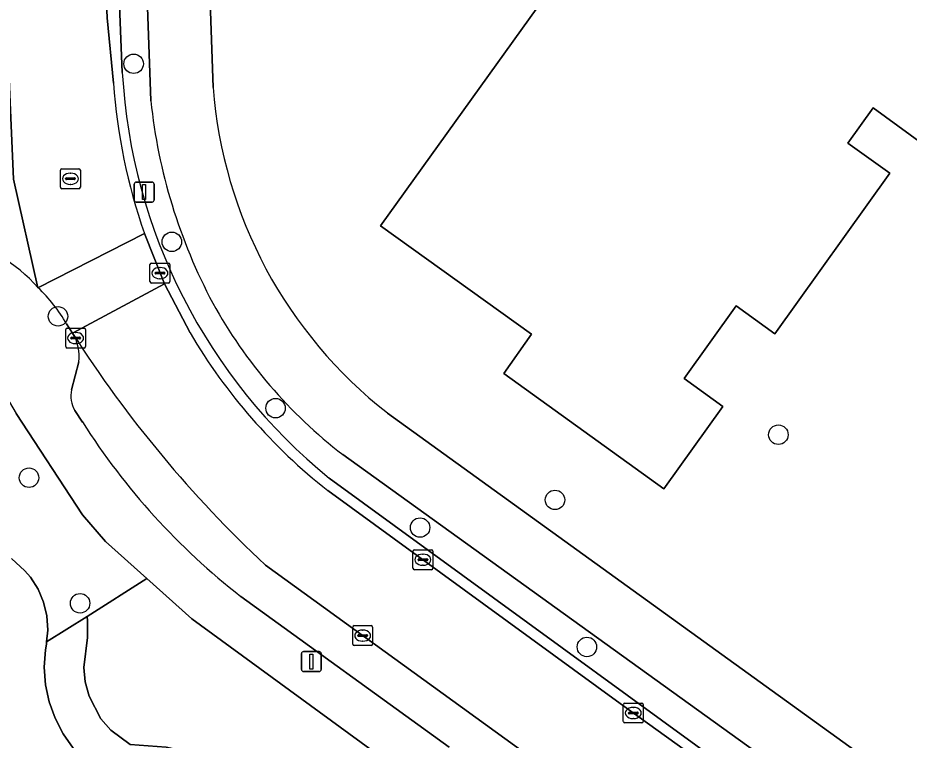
# Model space of a CAD drawing. Extents: x 160554 to 161248, y 385329 to 386506.
# Drawn here: x 160845.9 to 160890.67, y 386030.91 to 386067.17 of the extents above; entities that cross this region are included whole.
import ezdxf

# ---------------------------------------------------------------- set-up
doc = ezdxf.new("R2010")
doc.units = 0
for name, color, linetype in [('IMGEO_Boom', 7, 'Continuous'), ('IMGEO_Erf', 7, 'Continuous'), ('IMGEO_Groenvoorziening', 7, 'Continuous'), ('IMGEO_Haag', 7, 'Continuous'), ('IMGEO_Kolk', 7, 'Continuous'), ('IMGEO_Lichtmast', 7, 'Continuous'), ('IMGEO_Pand', 7, 'Continuous'), ('IMGEO_Parkeervlak_open', 7, 'Continuous'), ('IMGEO_Rijbaan_lokaal_open', 7, 'Continuous'), ('IMGEO_Rioolput', 7, 'Continuous'), ('IMGEO_Voetpad_open', 7, 'Continuous')]:
    doc.layers.add(name, color=color, linetype=linetype)

msp = doc.modelspace()

# ---------------------------------------------------------------- linework, layer by layer
at = {"layer": 'IMGEO_Boom'}
for centre in [(160851.717, 386064.867), (160853.637, 386055.928), (160847.92, 386052.187), (160858.844, 386047.579), (160884.097, 386046.245), (160846.463, 386044.085), (160872.878, 386042.972), (160866.104, 386041.584), (160849.029, 386037.782), (160874.481, 386035.591)]:
    msp.add_circle(centre, 0.489, dxfattribs=at)
at = {"layer": 'IMGEO_Erf'}
for points in [[(160855.192, 386078.528), (160855.706, 386063.672)], [(160893.377, 386059.354), (160888.854, 386062.656), (160887.586, 386060.886), (160889.699, 386059.371), (160883.926, 386051.316), (160881.976, 386052.715), (160879.36, 386049.066), (160881.31, 386047.667), (160878.338, 386043.521), (160870.309, 386049.313), (160871.693, 386051.297), (160864.115, 386056.74), (160874.11, 386070.651), (160875.321, 386069.782), (160879.081, 386074.925), (160882.948, 386075.068), (160882.888, 386076.676), (160891.052, 386076.978)], [(160864.468, 386047.335), (160915.557, 386010.466), (160915.73, 386010.341), (160918.999, 386008.122), (160932.153, 386000), (160939.48, 385995.93), (160946.861, 385991.606), (160956.004, 385986.719)]]:
    msp.add_lwpolyline(points, dxfattribs=at)
msp.add_arc((160878.563, 386065.413), 22.923, 184.3554, 232.0565, dxfattribs=at)
at = {"layer": 'IMGEO_Groenvoorziening'}
for points in [[(160852.58, 386063.013), (160852.074, 386077.107), (160850.644, 386077.052), (160851.148, 386064.431)], [(160845.585, 386040.029), (160846.257, 386039.412), (160846.531, 386039.09), (160846.916, 386038.492), (160847.195, 386037.838), (160847.36, 386037.146), (160847.407, 386036.436), (160847.346, 386035.841), (160849.376, 386037.122), (160852.387, 386039.024), (160850.297, 386040.889), (160849.156, 386042.225), (160845.816, 386047.306)], [(160861.538, 386044.064), (160888.201, 386024.655), (160913.103, 386006.898), (160913.957, 386008.017), (160862.223, 386045.244)], [(160848.685, 386030.516), (160848.177, 386031.232), (160847.771, 386032.01), (160847.475, 386032.836), (160847.294, 386033.695), (160847.232, 386034.57), (160847.289, 386035.446), (160847.334, 386035.729), (160847.346, 386035.841), (160847.407, 386036.436), (160847.36, 386037.146), (160847.195, 386037.838), (160846.916, 386038.492), (160846.531, 386039.09), (160846.257, 386039.412), (160845.585, 386040.029)], [(160854.495, 386030.312), (160853.344, 386030.563), (160851.549, 386030.695), (160850.568, 386031.415), (160850.067, 386031.987), (160849.476, 386033.113), (160849.284, 386033.835), (160849.223, 386034.557), (160849.4, 386036.061), (160849.405, 386036.909), (160849.376, 386037.122), (160847.346, 386035.841), (160847.334, 386035.729), (160847.289, 386035.446), (160847.232, 386034.57), (160847.294, 386033.695), (160847.475, 386032.836), (160847.771, 386032.01), (160848.177, 386031.232), (160848.685, 386030.516), (160849.286, 386029.877), (160849.969, 386029.325), (160850.653, 386028.926), (160852.834, 386028.353)]]:
    msp.add_lwpolyline(points, dxfattribs=at)
msp.add_lwpolyline([(160860.357, 386026.301), (160863.576, 386030.475), (160854.647, 386037.007), (160852.387, 386039.024), (160849.376, 386037.122), (160849.405, 386036.909), (160849.4, 386036.061), (160849.223, 386034.557), (160849.284, 386033.835), (160849.476, 386033.113), (160850.067, 386031.987), (160850.568, 386031.415), (160851.549, 386030.695), (160853.344, 386030.563), (160854.495, 386030.312), (160855.702, 386029.903), (160856.774, 386029.402), (160857.633, 386028.892), (160858.684, 386028.109), (160859.731, 386027.072)], close=True, dxfattribs=at)
for centre, radius, start, end in [((160879.443, 386066.032), 28.34, 183.2376, 230.8182), ((160880.153, 386065.906), 27.725, 185.9895, 208.0795), ((160877.209, 386064.709), 24.566, 208.8498, 232.4085)]:
    msp.add_arc(centre, radius, start, end, dxfattribs=at)
at = {"layer": 'IMGEO_Haag'}
for points in [[(160852.58, 386063.013), (160852.074, 386077.107), (160850.644, 386077.052), (160851.148, 386064.431)], [(160861.538, 386044.064), (160888.201, 386024.655), (160913.103, 386006.898), (160913.957, 386008.017), (160862.223, 386045.244)]]:
    msp.add_lwpolyline(points, dxfattribs=at)
for centre, radius, start, end in [((160879.443, 386066.032), 28.34, 183.2376, 230.8182), ((160880.153, 386065.906), 27.725, 185.9895, 208.0795), ((160877.209, 386064.709), 24.566, 208.8498, 232.4085)]:
    msp.add_arc(centre, radius, start, end, dxfattribs=at)
at = {"layer": 'IMGEO_Kolk'}
for p, q in [((160852.538, 386053.932), (160852.538, 386054.784)), ((160852.613, 386054.858), (160853.465, 386054.858)), ((160853.539, 386054.784), (160853.539, 386053.932)), ((160852.797, 386054.352), (160852.797, 386054.364)), ((160853.235, 386054.315), (160852.837, 386054.315)), ((160852.84, 386054.401), (160853.238, 386054.401)), ((160853.026, 386054.638), (160853.051, 386054.638)), ((160853.281, 386054.364), (160853.281, 386054.352)), ((160853.465, 386053.858), (160852.613, 386053.858)), ((160853.049, 386054.078), (160853.024, 386054.078)), ((160848.304, 386050.67), (160848.304, 386051.522)), ((160848.379, 386051.596), (160849.231, 386051.596)), ((160849.305, 386051.522), (160849.305, 386050.67)), ((160848.563, 386051.09), (160848.563, 386051.102)), ((160848.606, 386051.139), (160849.004, 386051.139)), ((160848.792, 386051.376), (160848.817, 386051.376)), ((160849.047, 386051.102), (160849.047, 386051.09)), ((160849.001, 386051.053), (160848.603, 386051.053)), ((160848.815, 386050.816), (160848.79, 386050.816)), ((160849.231, 386050.596), (160848.379, 386050.596)), ((160865.742, 386039.543), (160865.742, 386040.395)), ((160865.817, 386040.469), (160866.669, 386040.469)), ((160866.743, 386040.395), (160866.743, 386039.543)), ((160866.001, 386039.963), (160866.001, 386039.975)), ((160866.439, 386039.926), (160866.041, 386039.926)), ((160866.044, 386040.012), (160866.442, 386040.012)), ((160866.23, 386040.249), (160866.255, 386040.249)), ((160866.485, 386039.975), (160866.485, 386039.963)), ((160866.669, 386039.469), (160865.817, 386039.469)), ((160866.253, 386039.689), (160866.228, 386039.689)), ((160862.718, 386035.734), (160862.718, 386036.586)), ((160862.793, 386036.66), (160863.645, 386036.66)), ((160863.206, 386036.44), (160863.231, 386036.44)), ((160863.719, 386036.586), (160863.719, 386035.734)), ((160862.977, 386036.154), (160862.977, 386036.166)), ((160863.415, 386036.117), (160863.017, 386036.117)), ((160863.02, 386036.203), (160863.418, 386036.203)), ((160863.229, 386035.88), (160863.204, 386035.88)), ((160863.461, 386036.166), (160863.461, 386036.154)), ((160863.645, 386035.66), (160862.793, 386035.66)), ((160876.385, 386032.773), (160877.237, 386032.773)), ((160876.31, 386031.847), (160876.31, 386032.699)), ((160876.569, 386032.267), (160876.569, 386032.279)), ((160876.612, 386032.316), (160877.01, 386032.316)), ((160876.798, 386032.553), (160876.823, 386032.553)), ((160877.053, 386032.279), (160877.053, 386032.267)), ((160877.311, 386032.699), (160877.311, 386031.847)), ((160877.007, 386032.23), (160876.609, 386032.23)), ((160876.821, 386031.993), (160876.796, 386031.993)), ((160877.237, 386031.773), (160876.385, 386031.773))]:
    msp.add_line(p, q, dxfattribs=at)
for points in [[(160852.538, 386053.932), (160852.538, 386054.784)], [(160852.613, 386054.858), (160853.465, 386054.858)], [(160853.539, 386054.784), (160853.539, 386053.932)], [(160853.465, 386053.858), (160852.613, 386053.858)], [(160848.304, 386050.67), (160848.304, 386051.522)], [(160848.379, 386051.596), (160849.231, 386051.596)], [(160849.305, 386051.522), (160849.305, 386050.67)], [(160849.231, 386050.596), (160848.379, 386050.596)], [(160865.742, 386039.543), (160865.742, 386040.395)], [(160865.817, 386040.469), (160866.669, 386040.469)], [(160866.743, 386040.395), (160866.743, 386039.543)], [(160866.669, 386039.469), (160865.817, 386039.469)], [(160862.718, 386035.734), (160862.718, 386036.586)], [(160862.793, 386036.66), (160863.645, 386036.66)], [(160863.719, 386036.586), (160863.719, 386035.734)], [(160863.645, 386035.66), (160862.793, 386035.66)], [(160876.385, 386032.773), (160877.237, 386032.773)], [(160876.31, 386031.847), (160876.31, 386032.699)], [(160877.311, 386032.699), (160877.311, 386031.847)], [(160877.237, 386031.773), (160876.385, 386031.773)]]:
    msp.add_lwpolyline(points, dxfattribs=at)
for centre, radius, start, end in [((160852.615, 386054.782), 0.0765, 91.552, 178.448), ((160852.615, 386054.782), 0.0765, 91.552, 178.448), ((160853.463, 386054.782), 0.0765, 1.552, 88.448), ((160853.463, 386054.782), 0.0765, 1.552, 88.448), ((160852.837, 386054.361), 0.0403, 85.8775, 175.7526), ((160852.834, 386054.351), 0.0366, 178.938, 274.7102), ((160853.238, 386054.358), 0.043, 264.8664, 352.4533), ((160853.242, 386054.363), 0.0386, 1.7309, 96.639), ((160852.615, 386053.934), 0.0765, 181.552, 268.448), ((160852.615, 386053.934), 0.0765, 181.552, 268.448), ((160853.463, 386053.934), 0.0765, 271.552, 358.448), ((160853.463, 386053.934), 0.0765, 271.552, 358.448), ((160848.381, 386051.52), 0.0765, 91.552, 178.448), ((160848.381, 386051.52), 0.0765, 91.552, 178.448), ((160849.229, 386051.52), 0.0765, 1.552, 88.448), ((160849.229, 386051.52), 0.0765, 1.552, 88.448), ((160848.603, 386051.099), 0.0403, 85.8775, 175.7526), ((160848.6, 386051.089), 0.0366, 178.938, 274.7102), ((160849.004, 386051.096), 0.043, 264.8664, 352.4533), ((160849.008, 386051.101), 0.0386, 1.7309, 96.639), ((160848.381, 386050.672), 0.0765, 181.552, 268.448), ((160848.381, 386050.672), 0.0765, 181.552, 268.448), ((160849.229, 386050.672), 0.0765, 271.552, 358.448), ((160849.229, 386050.672), 0.0765, 271.552, 358.448), ((160865.819, 386040.393), 0.0765, 91.552, 178.448), ((160865.819, 386040.393), 0.0765, 91.552, 178.448), ((160866.667, 386040.393), 0.0765, 1.552, 88.448), ((160866.667, 386040.393), 0.0765, 1.552, 88.448), ((160866.041, 386039.972), 0.0403, 85.8775, 175.7526), ((160866.038, 386039.962), 0.0366, 178.938, 274.7102), ((160866.442, 386039.969), 0.043, 264.8664, 352.4533), ((160866.446, 386039.974), 0.0386, 1.7309, 96.639), ((160865.819, 386039.545), 0.0765, 181.552, 268.448), ((160865.819, 386039.545), 0.0765, 181.552, 268.448), ((160866.667, 386039.545), 0.0765, 271.552, 358.448), ((160866.667, 386039.545), 0.0765, 271.552, 358.448), ((160862.795, 386036.584), 0.0765, 91.552, 178.448), ((160862.795, 386036.584), 0.0765, 91.552, 178.448), ((160863.643, 386036.584), 0.0765, 1.552, 88.448), ((160863.643, 386036.584), 0.0765, 1.552, 88.448), ((160863.017, 386036.163), 0.0403, 85.8775, 175.7526), ((160863.014, 386036.153), 0.0366, 178.938, 274.7102), ((160863.418, 386036.16), 0.043, 264.8664, 352.4533), ((160863.422, 386036.165), 0.0386, 1.7309, 96.639), ((160862.795, 386035.736), 0.0765, 181.552, 268.448), ((160862.795, 386035.736), 0.0765, 181.552, 268.448), ((160863.643, 386035.736), 0.0765, 271.552, 358.448), ((160863.643, 386035.736), 0.0765, 271.552, 358.448), ((160876.387, 386032.697), 0.0765, 91.552, 178.448), ((160876.387, 386032.697), 0.0765, 91.552, 178.448), ((160877.235, 386032.697), 0.0765, 1.552, 88.448), ((160877.235, 386032.697), 0.0765, 1.552, 88.448), ((160876.609, 386032.276), 0.0403, 85.8775, 175.7526), ((160877.014, 386032.278), 0.0386, 1.7309, 96.639), ((160876.387, 386031.849), 0.0765, 181.552, 268.448), ((160876.387, 386031.849), 0.0765, 181.552, 268.448), ((160876.606, 386032.266), 0.0366, 178.938, 274.7102), ((160877.01, 386032.273), 0.043, 264.8664, 352.4533), ((160877.235, 386031.849), 0.0765, 271.552, 358.448), ((160877.235, 386031.849), 0.0765, 271.552, 358.448)]:
    msp.add_arc(centre, radius, start, end, dxfattribs=at)
for centre, major_axis, ratio, start_param, end_param in [((160853.025, 386054.358), (-0.387, 0.002), 0.722429, 4.712389, 7.853982), ((160853.05, 386054.358), (-0.39, 0.002), 0.717154, 1.570796, 4.712389), ((160848.791, 386051.096), (-0.387, 0.002), 0.722429, 4.712389, 7.853982), ((160848.816, 386051.096), (-0.39, 0.002), 0.717154, 1.570796, 4.712389), ((160866.229, 386039.969), (-0.387, 0.002), 0.722429, 4.712389, 7.853982), ((160866.254, 386039.969), (-0.39, 0.002), 0.717154, 1.570796, 4.712389), ((160863.205, 386036.16), (-0.387, 0.002), 0.722429, 4.712389, 7.853982), ((160863.23, 386036.16), (-0.39, 0.002), 0.717154, 1.570796, 4.712389), ((160876.797, 386032.273), (-0.387, 0.002), 0.722429, 4.712389, 7.853982), ((160876.822, 386032.273), (-0.39, 0.002), 0.717154, 1.570796, 4.712389)]:
    msp.add_ellipse(centre, major_axis=major_axis, ratio=ratio, start_param=start_param, end_param=end_param, dxfattribs=at)
at = {"layer": 'IMGEO_Lichtmast'}
for p, q in [((160851.75, 386058.028), (160851.75, 386058.828)), ((160851.75, 386058.828), (160851.75, 386058.028)), ((160851.85, 386058.928), (160852.64, 386058.928)), ((160852.64, 386058.928), (160851.85, 386058.928)), ((160852.74, 386058.828), (160852.74, 386058.028)), ((160852.74, 386058.028), (160852.74, 386058.828)), ((160852.64, 386057.928), (160851.85, 386057.928)), ((160851.85, 386057.928), (160852.64, 386057.928)), ((160860.145, 386034.456), (160860.145, 386035.256)), ((160860.145, 386035.256), (160860.145, 386034.456)), ((160860.245, 386035.356), (160861.035, 386035.356)), ((160861.035, 386035.356), (160860.245, 386035.356)), ((160861.135, 386035.256), (160861.135, 386034.456)), ((160861.135, 386034.456), (160861.135, 386035.256)), ((160861.035, 386034.356), (160860.245, 386034.356)), ((160860.245, 386034.356), (160861.035, 386034.356))]:
    msp.add_line(p, q, dxfattribs=at)
for points in [[(160852.17, 386058.803), (160852.32, 386058.803), (160852.32, 386058.053), (160852.17, 386058.053), (160852.17, 386058.803)], [(160860.565, 386035.231), (160860.715, 386035.231), (160860.715, 386034.481), (160860.565, 386034.481), (160860.565, 386035.231)]]:
    msp.add_lwpolyline(points, dxfattribs=at)
for centre, start, end in [((160851.85, 386058.828), 90, 180), ((160851.85, 386058.828), 90, 180), ((160852.64, 386058.828), 0, 90), ((160852.64, 386058.828), 360, 90), ((160851.85, 386058.028), 180, 270), ((160851.85, 386058.028), 180, 270), ((160852.64, 386058.028), 270, 0), ((160852.64, 386058.028), 270, 0), ((160860.245, 386035.256), 90, 180), ((160860.245, 386035.256), 90, 180), ((160861.035, 386035.256), 0, 90), ((160861.035, 386035.256), 360, 90), ((160860.245, 386034.456), 180, 270), ((160860.245, 386034.456), 180, 270), ((160861.035, 386034.456), 270, 0), ((160861.035, 386034.456), 270, 0)]:
    msp.add_arc(centre, 0.1, start, end, dxfattribs=at)
at = {"layer": 'IMGEO_Pand'}
msp.add_lwpolyline([(160891.052, 386076.978), (160882.888, 386076.676), (160882.948, 386075.068), (160879.081, 386074.925), (160875.321, 386069.782), (160874.11, 386070.651), (160864.115, 386056.74), (160871.693, 386051.297), (160870.309, 386049.313), (160878.338, 386043.521), (160881.31, 386047.667), (160879.36, 386049.066), (160881.976, 386052.715), (160883.926, 386051.316), (160889.699, 386059.371), (160887.586, 386060.886), (160888.854, 386062.656), (160893.377, 386059.354)], dxfattribs=at)
at = {"layer": 'IMGEO_Parkeervlak_open'}
for points in [[(160848.965, 386049.902), (160848.604, 386048.492)], [(160848.77, 386047.465), (160849.145, 386046.883)], [(160871.818, 386029.937), (160858.335, 386039.697)], [(160857.105, 386038.12), (160867.557, 386030.553)]]:
    msp.add_lwpolyline(points, dxfattribs=at)
for centre, radius, start, end in [((160846.85, 386050.191), 2.135, 352.2325, 32.5123), ((160899.492, 386083.788), 60.315, 212.54795, 226.97114), ((160849.865, 386048.169), 1.302, 165.6337, 212.7296), ((160878.505, 386065.556), 34.794, 212.456, 232.0458)]:
    msp.add_arc(centre, radius, start, end, dxfattribs=at)
at = {"layer": 'IMGEO_Rijbaan_lokaal_open'}
for points in [[(160849.603, 386093.8), (160849.562, 386094.801), (160844.511, 386094.645), (160844.521, 386094.325), (160844.573, 386091.378), (160844.626, 386089.828), (160844.642, 386088.389), (160845.324, 386067.412), (160845.348, 386066.614), (160845.373, 386066.403), (160845.685, 386059.069), (160846.914, 386053.627), (160852.257, 386056.355)], [(160850.701, 386063.897), (160850.395, 386067.17), (160850.301, 386069.122), (160850.061, 386077.699), (160849.597, 386093.742), (160849.603, 386093.8)], [(160846.914, 386053.627), (160845.685, 386059.069), (160845.373, 386066.403), (160845.348, 386066.614)], [(160848.348, 386051.806), (160848.65, 386051.338), (160853.274, 386053.828), (160852.257, 386056.355), (160846.914, 386053.627)], [(160854.553, 386051.352), (160853.274, 386053.828), (160848.65, 386051.338)], [(160876.149, 386032.748), (160861.47, 386043.445)], [(160858.335, 386039.697), (160871.818, 386029.937), (160872.747, 386029.264)], [(160884.883, 386020.121), (160887.128, 386018.509), (160887.488, 386018.25), (160890.531, 386022.413), (160876.149, 386032.748)]]:
    msp.add_lwpolyline(points, dxfattribs=at)
for centre, radius, start, end in [((160879.785, 386065.966), 29.158, 184.0689, 199.2455), ((160841.042, 386048.454), 7.826, 41.3779, 78.0824), ((160841.665, 386048.019), 7.682, 29.5423, 46.8971), ((160899.492, 386083.788), 60.315, 212.54795, 226.97114), ((160878.909, 386065.679), 28.257, 210.4661, 231.8924)]:
    msp.add_arc(centre, radius, start, end, dxfattribs=at)
at = {"layer": 'IMGEO_Rioolput'}
for p, q in [((160848.119, 386059.594), (160848.971, 386059.594)), ((160848.044, 386058.668), (160848.044, 386059.52)), ((160848.346, 386059.137), (160848.744, 386059.137)), ((160848.532, 386059.374), (160848.557, 386059.374)), ((160849.045, 386059.52), (160849.045, 386058.668)), ((160848.303, 386059.088), (160848.303, 386059.1)), ((160848.741, 386059.051), (160848.343, 386059.051)), ((160848.555, 386058.814), (160848.53, 386058.814)), ((160848.787, 386059.1), (160848.787, 386059.088)), ((160848.971, 386058.594), (160848.119, 386058.594))]:
    msp.add_line(p, q, dxfattribs=at)
for points in [[(160848.119, 386059.594), (160848.971, 386059.594)], [(160848.044, 386058.668), (160848.044, 386059.52)], [(160849.045, 386059.52), (160849.045, 386058.668)], [(160848.971, 386058.594), (160848.119, 386058.594)]]:
    msp.add_lwpolyline(points, dxfattribs=at)
for centre, radius, start, end in [((160848.121, 386059.518), 0.0765, 91.552, 178.448), ((160848.121, 386059.518), 0.0765, 91.552, 178.448), ((160848.969, 386059.518), 0.0765, 1.552, 88.448), ((160848.969, 386059.518), 0.0765, 1.552, 88.448), ((160848.343, 386059.097), 0.0403, 85.8775, 175.7526), ((160848.748, 386059.099), 0.0386, 1.7309, 96.639), ((160848.34, 386059.087), 0.0366, 178.938, 274.7102), ((160848.744, 386059.094), 0.043, 264.8664, 352.4533), ((160848.121, 386058.67), 0.0765, 181.552, 268.448), ((160848.121, 386058.67), 0.0765, 181.552, 268.448), ((160848.969, 386058.67), 0.0765, 271.552, 358.448), ((160848.969, 386058.67), 0.0765, 271.552, 358.448)]:
    msp.add_arc(centre, radius, start, end, dxfattribs=at)
for centre, major_axis, ratio, start_param, end_param in [((160848.531, 386059.094), (-0.387, 0.002), 0.722429, 4.712389, 7.853982), ((160848.556, 386059.094), (-0.39, 0.002), 0.717154, 1.570796, 4.712389)]:
    msp.add_ellipse(centre, major_axis=major_axis, ratio=ratio, start_param=start_param, end_param=end_param, dxfattribs=at)
at = {"layer": 'IMGEO_Voetpad_open'}
for points in [[(160855.706, 386063.672), (160855.192, 386078.528)], [(160850.061, 386077.699), (160850.301, 386069.122), (160850.395, 386067.17), (160850.701, 386063.897)], [(160851.148, 386064.431), (160850.644, 386077.052), (160852.074, 386077.107), (160852.58, 386063.013)], [(160842.658, 386056.111), (160842.163, 386053.49), (160845.816, 386047.306), (160849.156, 386042.225), (160850.297, 386040.889), (160852.387, 386039.024), (160854.647, 386037.007), (160863.576, 386030.475), (160867.951, 386027.274), (160870.96, 386025.232)], [(160852.257, 386056.355), (160853.274, 386053.828), (160854.553, 386051.352)], [(160848.65, 386051.338), (160848.348, 386051.806)], [(160848.604, 386048.492), (160848.965, 386049.902)], [(160849.145, 386046.883), (160848.77, 386047.465)], [(160862.223, 386045.244), (160913.957, 386008.017), (160915.73, 386010.341), (160915.557, 386010.466), (160864.468, 386047.335)], [(160912.769, 386006.46), (160913.103, 386006.898), (160888.201, 386024.655), (160861.538, 386044.064)], [(160861.47, 386043.445), (160876.149, 386032.748), (160890.531, 386022.413), (160892.795, 386020.782), (160906.022, 386011.239)], [(160867.557, 386030.553), (160857.105, 386038.12)]]:
    msp.add_lwpolyline(points, dxfattribs=at)
for centre, radius, start, end in [((160879.443, 386066.032), 28.34, 183.2376, 230.8182), ((160879.785, 386065.966), 29.158, 184.0689, 199.2455), ((160878.563, 386065.413), 22.923, 184.3554, 232.0565), ((160880.153, 386065.906), 27.725, 185.9895, 208.0795), ((160841.042, 386048.454), 7.826, 41.3779, 78.0824), ((160841.665, 386048.019), 7.682, 29.5423, 46.8971), ((160877.209, 386064.709), 24.566, 208.8498, 232.4085), ((160846.85, 386050.191), 2.135, 352.2325, 32.5123), ((160878.909, 386065.679), 28.257, 210.4661, 231.8924), ((160849.865, 386048.169), 1.302, 165.6337, 212.7296), ((160878.505, 386065.556), 34.794, 212.456, 232.0458)]:
    msp.add_arc(centre, radius, start, end, dxfattribs=at)

doc.saveas('drawing.dxf')
